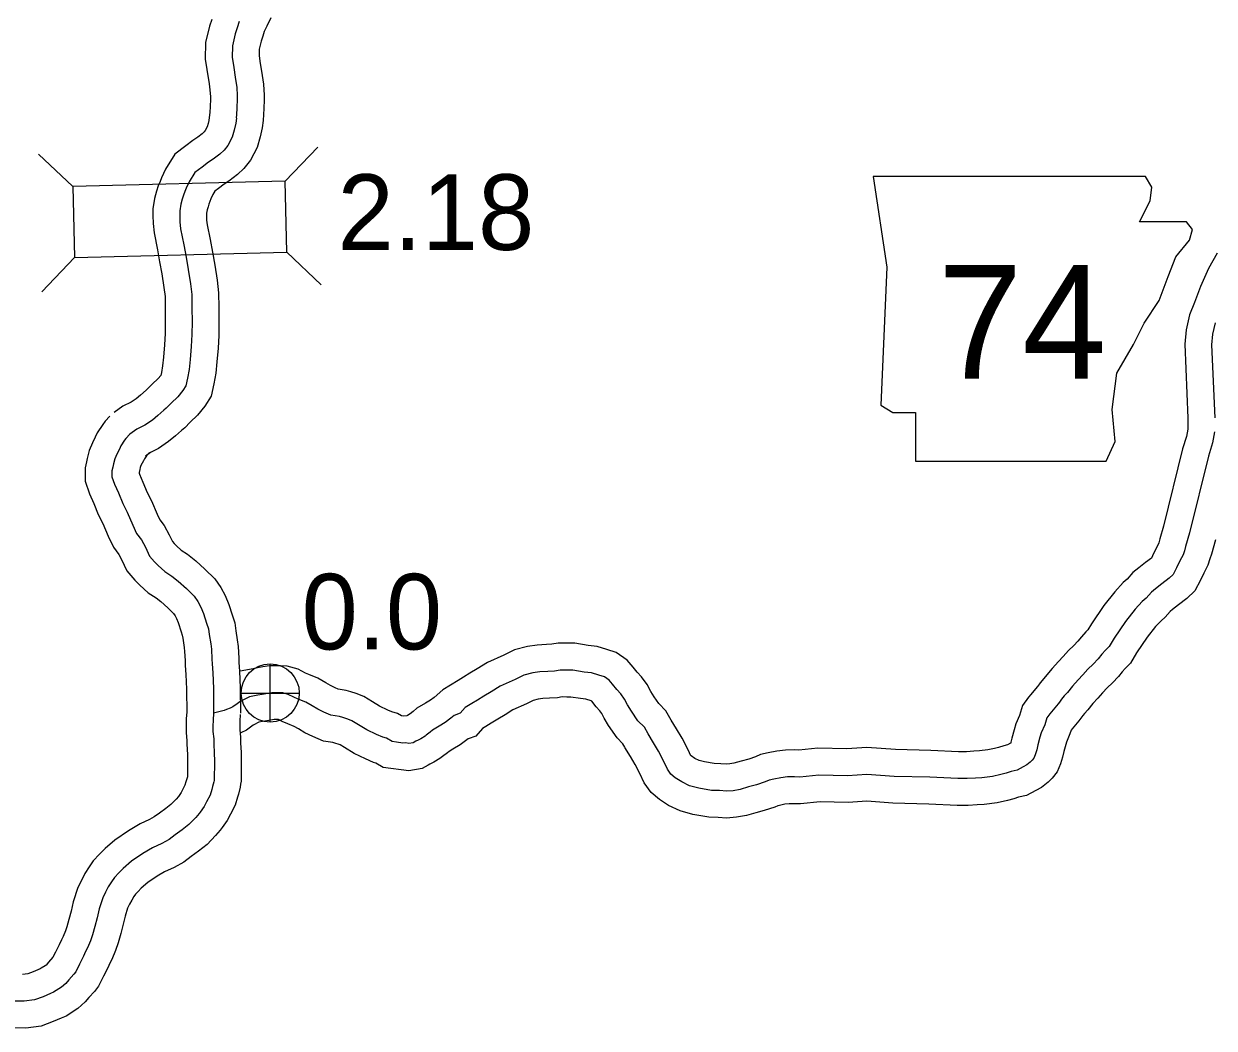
# Model space of a CAD drawing. Extents: x -83719 to 153526, y -11835 to 11446.
# Drawn here: x 14454.2 to 14676, y -2163.1 to -1976 of the extents above; entities that cross this region are included whole.
import ezdxf

# ---------------------------------------------------------------- set-up
doc = ezdxf.new("R2010")
doc.units = 0
for name, color, linetype in [('Level 10', 7, 'Continuous'), ('Level 20', 7, 'Continuous'), ('Level 21', 7, 'Continuous'), ('Level 25', 7, 'Continuous'), ('Level 26', 7, 'Continuous'), ('Level 58', 7, 'Continuous'), ('Level 59', 7, 'Continuous')]:
    doc.layers.add(name, color=color, linetype=linetype)

msp = doc.modelspace()

# ---------------------------------------------------------------- linework, layer by layer
at = {"layer": 'Level 10'}
for points in [[(14489.22, -1975.2), (14488.79, -1976.48), (14488.08, -1979.49), (14488.02, -1982.61), (14488.32, -1984.51), (14488.74, -1987.16), (14488.9, -1988.28), (14488.97, -1989.59), (14488.97, -1990.05), (14488.94, -1991.4), (14488.88, -1992.54), (14488.68, -1993.94), (14488.7, -1994), (14488.58, -1994.58), (14488.38, -1995.22), (14488.02, -1995.91), (14487.83, -1996.14), (14487.47, -1996.48), (14486.64, -1997.14), (14485.71, -1997.72), (14484.41, -1998.76), (14482.34, -2000.27), (14480.59, -2003.1), (14479.87, -2004.68), (14479.59, -2005.39), (14479.26, -2006.21), (14478.94, -2007.21), (14478.57, -2008.54), (14478.26, -2010.47), (14478.26, -2011.73), (14478.3, -2013.18), (14478.47, -2014.95), (14479.1, -2018.11), (14479.52, -2020.37), (14479.93, -2022.59), (14480.3, -2025.1), (14480.52, -2026.8), (14480.54, -2028.98), (14480.57, -2031.51), (14480.53, -2033.71), (14480.43, -2035.78), (14480.23, -2038.07), (14480.08, -2039.7), (14479.85, -2040.98), (14479.72, -2041.49), (14479.24, -2042.07), (14478.15, -2043.1), (14477.33, -2043.95), (14477.02, -2044.21), (14475.94, -2045.16), (14475.13, -2045.84), (14474.23, -2046.46), (14472.69, -2047.21), (14471.04, -2048.39)], [(14500.25, -1974.9), (14499.5, -1976.42), (14499, -1977.45), (14498.73, -1978.3), (14498.42, -1979.23), (14498.06, -1980.76), (14498.04, -1981.92), (14498.2, -1982.96), (14498.63, -1985.66), (14498.86, -1987.28), (14498.97, -1989.32), (14498.97, -1990.19), (14498.93, -1991.78), (14498.82, -1994), (14498.62, -1995.4), (14498.27, -1997.08), (14497.66, -1999.05), (14496.42, -2001.43), (14495.2, -2002.93), (14494.02, -2004.06), (14492.39, -2005.33), (14491.51, -2005.88), (14490.48, -2006.71), (14489.82, -2007.19), (14489.42, -2007.83), (14489.08, -2008.59), (14488.89, -2009.08), (14488.68, -2009.6), (14488.53, -2010.07), (14488.36, -2010.67), (14488.26, -2011.28), (14488.26, -2011.62), (14488.28, -2012.58), (14488.37, -2013.48), (14488.92, -2016.21), (14489.35, -2018.56), (14489.79, -2020.95), (14490.21, -2023.73), (14490.51, -2026.11), (14490.54, -2028.87), (14490.57, -2031.55), (14490.52, -2034.03), (14490.41, -2036.44), (14490.19, -2038.96), (14490, -2041.07), (14489.63, -2043.06), (14489.09, -2045.33), (14487.96, -2047.22), (14486.55, -2048.92), (14485.18, -2050.22), (14484.19, -2051.24), (14483.57, -2051.77), (14482.45, -2052.75), (14481.19, -2053.81), (14479.29, -2055.12), (14477.83, -2055.83), (14476.87, -2056.52)], [(14676.49, -2018.73), (14674.92, -2021.61), (14673.4, -2024.94), (14672.29, -2027.92), (14671.35, -2030.24), (14670.73, -2033.02), (14670.46, -2035.65), (14671.06, -2049.44), (14671.03, -2051.53), (14670.78, -2052.88), (14670.06, -2055.17), (14666.54, -2069.55), (14665.84, -2071.95), (14665.63, -2072.66), (14665.53, -2072.96), (14665.09, -2073.81), (14664.46, -2075.11), (14664.25, -2075.51), (14663.15, -2076.34), (14661.9, -2077.34), (14660.83, -2078.22), (14659.75, -2079.41), (14659.03, -2080.06), (14657.44, -2081.77), (14655.41, -2084.36), (14653.09, -2087.75), (14652.43, -2088.85), (14652.04, -2089.24), (14651.23, -2090.17), (14650.56, -2090.97), (14649.83, -2091.78), (14648.83, -2092.74), (14647.81, -2093.87), (14646.95, -2094.8), (14645.76, -2096.1), (14644.81, -2097.28), (14644.24, -2097.91), (14643.55, -2098.74), (14643.1, -2099.37), (14643, -2099.51), (14641.82, -2100.91), (14641.37, -2101.44), (14640.25, -2102.98), (14639.67, -2104.86), (14639.03, -2106.4), (14638.69, -2107.5), (14638.29, -2109.04), (14638.09, -2109.82), (14638.05, -2109.97), (14637.99, -2110), (14637.45, -2110.28), (14636.75, -2110.45), (14635.8, -2110.77), (14635.02, -2110.97), (14633.81, -2111.25), (14632.24, -2111.43), (14631.21, -2111.49), (14629.82, -2111.58), (14628.33, -2111.57), (14623.19, -2111.33), (14616.6, -2111.18), (14611.27, -2110.78), (14607.51, -2111.04), (14602.15, -2110.93), (14598.59, -2111.28), (14597.82, -2111.25), (14596.12, -2111.29), (14594.49, -2111.47), (14592.87, -2111.79), (14591.44, -2112.11), (14590.51, -2112.54), (14589.27, -2112.94), (14587.82, -2113.32), (14586.49, -2113.73), (14585.72, -2113.86), (14585.12, -2113.91), (14584.05, -2113.83), (14582.81, -2113.79), (14581.02, -2113.49), (14580, -2113.21), (14579.22, -2112.83), (14578.51, -2112.37), (14578.46, -2112.33), (14577.94, -2111.21), (14576.83, -2109.06), (14575.79, -2107.34), (14574.8, -2105.67)], [(14470.27, -2049.07), (14469.4, -2050.02), (14468.92, -2050.64), (14467.89, -2052.21), (14467.53, -2053.02), (14466.99, -2054.02), (14466.39, -2055.49), (14466.02, -2056.94), (14465.91, -2057.56), (14465.64, -2058.72), (14465.64, -2061.18), (14466.44, -2063.57), (14467.24, -2065.32), (14468.1, -2067.41), (14468.92, -2069.07), (14469.95, -2071.42), (14470.92, -2073.5), (14471.91, -2074.84), (14472.4, -2075.75), (14473.41, -2077.87), (14474.89, -2079.64), (14475.84, -2080.56), (14477.41, -2081.97), (14478.88, -2082.94), (14479.76, -2083.62), (14481.05, -2084.81), (14482.11, -2085.86), (14482.41, -2086.28), (14482.68, -2086.77), (14482.97, -2087.52), (14483.53, -2089.23), (14483.74, -2089.84), (14483.81, -2090.44), (14484.08, -2092.16), (14484.17, -2092.91), (14484.26, -2094.58), (14484.29, -2095.51), (14484.42, -2097.21), (14484.54, -2099.9), (14484.56, -2104.41)], [(14477.64, -2055.83), (14477.05, -2056.48), (14476.69, -2057.03), (14476.51, -2057.42), (14476.04, -2058.29), (14475.91, -2058.62), (14475.8, -2059.04), (14475.71, -2059.56), (14475.68, -2059.68), (14475.76, -2059.9), (14476.42, -2061.36), (14477.21, -2063.28), (14477.98, -2064.84), (14479.07, -2067.31), (14479.56, -2068.37), (14480.36, -2069.44), (14481.32, -2071.21), (14481.9, -2072.43), (14482.21, -2072.81), (14482.65, -2073.23), (14483.54, -2074.03), (14484.73, -2074.81), (14486.24, -2076), (14487.94, -2077.56), (14489.8, -2079.39), (14490.9, -2080.98), (14491.75, -2082.5), (14492.39, -2084.16), (14493.01, -2086.06), (14493.53, -2087.59), (14493.72, -2089.06), (14493.98, -2090.76), (14494.14, -2092.01), (14494.25, -2094.15), (14494.28, -2094.95), (14494.4, -2096.6), (14494.54, -2099.66), (14494.56, -2104.37)], [(14676.2, -2072.14), (14675.43, -2074.81), (14675.17, -2075.64), (14674.8, -2076.81), (14674.03, -2078.3), (14673.39, -2079.6), (14672.35, -2081.63), (14670.83, -2083.07), (14669.29, -2084.24), (14668.2, -2085.1), (14667.74, -2085.48), (14666.82, -2086.49), (14666.07, -2087.18), (14665.05, -2088.27), (14663.48, -2090.27), (14661.51, -2093.15), (14660.37, -2095.06), (14659.36, -2096.07), (14658.83, -2096.67), (14658.1, -2097.54), (14657.03, -2098.73), (14656.02, -2099.7), (14655.18, -2100.63), (14654.3, -2101.58), (14653.35, -2102.61), (14652.43, -2103.76), (14651.8, -2104.47), (14651.49, -2104.84), (14651.13, -2105.34), (14650.77, -2105.8), (14649.48, -2107.34), (14649.31, -2107.54), (14649.08, -2108.26), (14648.45, -2109.79), (14648.32, -2110.22), (14647.97, -2111.55), (14647.71, -2112.58), (14647.32, -2113.82), (14646.73, -2115.32), (14645.77, -2116.5), (14645.03, -2117.24), (14643.81, -2118.21), (14642.73, -2118.8), (14641.01, -2119.71), (14639.5, -2120.07), (14638.65, -2120.35), (14637.43, -2120.68), (14635.51, -2121.12), (14633.08, -2121.4), (14631.79, -2121.47), (14630.12, -2121.58), (14628.08, -2121.57), (14622.83, -2121.32), (14616.11, -2121.17), (14611.25, -2120.8), (14607.75, -2121.05), (14602.53, -2120.94), (14598.9, -2121.3), (14597.74, -2121.26), (14596.77, -2121.28), (14596, -2121.36), (14594.96, -2121.57), (14594.65, -2121.64), (14594.13, -2121.88), (14592.1, -2122.54), (14590.55, -2122.95), (14588.82, -2123.47), (14586.99, -2123.79), (14585.12, -2123.94), (14583.53, -2123.82), (14581.84, -2123.77), (14578.84, -2123.26), (14576.46, -2122.6), (14574.32, -2121.57), (14572.64, -2120.48), (14571.05, -2119.2), (14569.76, -2117.34), (14568.96, -2115.61), (14568.09, -2113.94), (14567.2, -2112.46), (14566.2, -2110.78)], [(14574.83, -2105.72), (14573.82, -2103.96), (14572.48, -2102.61), (14571.62, -2101.36), (14571.04, -2100.37), (14570.32, -2099.08), (14569.29, -2097.64), (14568.48, -2096.75), (14567.73, -2095.8), (14566.63, -2094.51), (14564.57, -2093.08), (14562.8, -2092.55), (14561.02, -2092), (14559.33, -2091.78), (14556.89, -2091.39), (14555.37, -2091.39), (14553.74, -2091.38), (14552.57, -2091.57), (14551.57, -2091.62), (14549.83, -2091.73), (14548.07, -2092), (14545.64, -2092.61), (14543.63, -2093.59), (14540.57, -2094.94), (14538.64, -2096.17), (14537.33, -2096.95), (14536.1, -2097.72), (14535.12, -2098.3), (14532.25, -2100.03), (14530.63, -2101.47), (14529.96, -2101.98), (14529.05, -2102.51), (14527.45, -2103.46), (14526.73, -2104.06), (14526.17, -2104.52), (14525.71, -2104.81), (14525.57, -2104.88), (14524.95, -2104.95), (14524.55, -2104.88), (14523.82, -2104.43), (14522.76, -2104.14), (14522.04, -2103.81), (14520.48, -2103.07), (14519.15, -2102.27), (14517.57, -2101.29), (14516.14, -2100.75), (14515.12, -2100.45), (14514.24, -2100.16), (14512.76, -2099.91), (14512.2, -2099.66), (14511.34, -2099.26), (14510.5, -2098.75), (14508.96, -2097.86), (14507.29, -2097.19), (14506.69, -2096.92), (14505.31, -2096.2), (14503.29, -2095.66), (14502.04, -2095.58), (14500, -2095.58), (14498.76, -2095.79), (14497.75, -2095.98), (14496.95, -2096.11), (14494.54, -2096.57)], [(14566.17, -2110.72), (14565.8, -2110.08), (14564.75, -2109.02), (14563.16, -2106.71), (14562.34, -2105.3), (14561.86, -2104.44), (14561.5, -2103.94), (14560.85, -2103.22), (14560.01, -2102.16), (14560.01, -2102.16), (14559.89, -2102.12), (14558.88, -2101.8), (14557.91, -2101.68), (14556.09, -2101.39), (14555.34, -2101.39), (14554.51, -2101.38), (14553.62, -2101.53), (14552.15, -2101.6), (14550.9, -2101.68), (14550.05, -2101.81), (14549.09, -2102.05), (14547.83, -2102.67), (14545.3, -2103.78), (14543.89, -2104.68), (14542.53, -2105.49), (14541.3, -2106.26), (14540.27, -2106.87), (14539.68, -2107.23), (14538.41, -2108.68), (14537.01, -2109.19), (14535.5, -2110.32), (14534.13, -2111.12), (14533.27, -2111.63), (14533.12, -2111.76), (14532.23, -2112.49), (14531.73, -2112.84), (14530.6, -2113.54), (14529.85, -2113.92), (14529.53, -2114.07), (14528.42, -2114.69), (14525.93, -2115.12), (14521.13, -2114.52), (14519.78, -2113.69), (14519.37, -2113.57), (14517.84, -2112.89), (14515.74, -2111.89), (14513.95, -2110.81), (14513.13, -2110.3), (14512.97, -2110.24), (14512.13, -2110), (14511.8, -2109.89), (14510.06, -2109.6), (14509.04, -2109.2), (14508.06, -2108.77), (14506.59, -2108.09), (14505.37, -2107.33), (14504.58, -2106.88), (14503.4, -2106.4), (14502.34, -2105.93), (14501.67, -2105.58), (14500.84, -2105.58), (14500.55, -2105.63), (14499.5, -2105.83), (14498.69, -2105.96), (14497.97, -2106.1), (14497.07, -2106.55), (14496.93, -2106.65), (14495.73, -2107.55), (14494.66, -2108.04)], [(14484.56, -2104.12), (14484.49, -2105.48), (14484.45, -2106.74), (14484.45, -2108.09), (14484.61, -2109.46), (14484.61, -2110.16), (14484.7, -2112.09), (14484.73, -2113.26), (14484.73, -2114.67), (14484.69, -2115.31), (14484.69, -2116.27), (14484.59, -2116.65), (14484.43, -2117.16), (14484.24, -2117.82), (14483.86, -2118.56), (14483.54, -2119.15), (14483.01, -2119.92), (14482.58, -2120.39), (14481.6, -2121.42), (14480.67, -2122.15), (14479.47, -2123.04), (14478.53, -2123.73), (14477.66, -2124.23), (14475.89, -2125.03), (14473.69, -2126.29), (14471.19, -2128.03), (14469.36, -2129.62), (14468.29, -2130.64), (14467.16, -2131.91), (14466.38, -2133.03), (14465.61, -2134.27), (14465, -2135.45), (14464.28, -2136.88), (14463.42, -2139.53), (14463.02, -2141.29), (14462.61, -2142.85), (14462.26, -2144.17), (14461.98, -2144.95), (14461.54, -2146), (14461.23, -2146.58), (14460.81, -2147.53), (14460.11, -2148.92), (14459.65, -2149.86), (14458.82, -2150.75), (14458.37, -2151.3), (14458.2, -2151.45), (14457.48, -2151.91), (14457.29, -2151.99), (14455.96, -2152.56), (14454.99, -2152.92), (14453.99, -2153.05)], [(14494.55, -2104.66), (14494.48, -2105.91), (14494.45, -2106.92), (14494.45, -2107.51), (14494.61, -2108.88), (14494.61, -2109.92), (14494.7, -2111.73), (14494.73, -2113.16), (14494.73, -2114.96), (14494.69, -2115.6), (14494.69, -2117.06), (14494.61, -2117.6), (14494.54, -2118.16), (14494.18, -2119.46), (14494.01, -2120.02), (14493.59, -2121.5), (14492.7, -2123.23), (14492.08, -2124.38), (14491.17, -2125.7), (14490.8, -2126.21), (14489.9, -2127.2), (14488.35, -2128.84), (14486.73, -2130.11), (14485.41, -2131.08), (14484.01, -2132.12), (14482.21, -2133.15), (14480.44, -2133.95), (14479.04, -2134.75), (14477.34, -2135.93), (14476.1, -2137.01), (14475.5, -2137.59), (14475.03, -2138.12), (14474.74, -2138.53), (14474.31, -2139.23), (14473.91, -2139.99), (14473.56, -2140.69), (14473.08, -2142.18), (14472.73, -2143.69), (14472.27, -2145.41), (14471.81, -2147.16), (14471.29, -2148.59), (14470.59, -2150.27), (14470.23, -2150.96), (14469.85, -2151.81), (14469.07, -2153.36), (14468.16, -2155.23), (14467.37, -2156.25), (14466.36, -2157.33), (14465.66, -2158.18), (14464.3, -2159.43), (14462.09, -2160.83), (14461.15, -2161.22), (14459.67, -2161.84), (14457.44, -2162.68), (14454.58, -2163.07), (14452.54, -2163.03)]]:
    msp.add_lwpolyline(points, dxfattribs=at)
at = {"layer": 'Level 20'}
for p, q in [((14502.91, -2005.34), (14508.97, -1998.97)), ((14463.32, -2006.33), (14456.94, -2000.26)), ((14463.65, -2019.52), (14457.58, -2025.9)), ((14503.24, -2018.54), (14509.61, -2024.61))]:
    msp.add_line(p, q, dxfattribs=at)
msp.add_lwpolyline([(14502.91, -2005.34), (14463.32, -2006.33), (14463.65, -2019.52), (14503.24, -2018.54)], close=True, dxfattribs=at)
at = {"layer": 'Level 21'}
msp.add_lwpolyline([(14612.43, -2004.44), (14614.97, -2021.36), (14613.84, -2047.02), (14616.09, -2048.43), (14620.32, -2048.43), (14620.32, -2057.45), (14655.85, -2057.45), (14657.54, -2053.78), (14656.98, -2047.86), (14657.82, -2041.09), (14660.93, -2035.74), (14662.9, -2031.79), (14665.72, -2027.56), (14667.41, -2023.05), (14668.82, -2019.38), (14671.36, -2016.28), (14671.92, -2014.31), (14670.79, -2012.9), (14662.05, -2012.9), (14664.03, -2008.95), (14664.31, -2006.41), (14663.14, -2004.46)], close=True, dxfattribs=at)
at = {"layer": 'Level 26'}
for p, q in [((14500.11, -2106.07), (14500.11, -2095.23)), ((14494.69, -2100.65), (14505.53, -2100.65))]:
    msp.add_line(p, q, dxfattribs=at)
msp.add_circle((14500.11, -2100.65), 5.42, dxfattribs=at)
at = {"layer": 'Level 59'}
for points in [[(14494.35, -1975.58), (14493.98, -1976.75), (14493.61, -1977.85), (14493.07, -1980.13), (14493.03, -1982.26), (14493.26, -1983.73), (14493.68, -1986.41), (14493.88, -1987.78), (14493.97, -1989.45), (14493.97, -1990.12), (14493.93, -1991.59), (14493.86, -1993.03), (14493.8, -1993.49), (14493.83, -1993.59), (14493.69, -1994.53), (14493.42, -1995.83), (14493.02, -1997.13), (14492.22, -1998.67), (14491.52, -1999.54), (14490.75, -2000.27), (14489.51, -2001.23), (14488.61, -2001.8), (14487.45, -2002.73), (14486.08, -2003.73), (14485.01, -2005.47), (14484.47, -2006.63), (14484.24, -2007.23), (14483.97, -2007.9), (14483.73, -2008.64), (14483.46, -2009.61), (14483.26, -2010.87), (14483.26, -2011.68), (14483.29, -2012.88), (14483.42, -2014.22), (14484.01, -2017.16), (14484.44, -2019.47), (14484.86, -2021.77), (14485.25, -2024.41), (14485.51, -2026.45), (14485.54, -2028.93), (14485.57, -2031.53), (14485.53, -2033.87), (14485.42, -2036.11), (14485.21, -2038.52), (14485.04, -2040.39), (14484.74, -2042.02), (14484.4, -2043.43), (14483.87, -2044.33), (14482.9, -2045.49), (14481.66, -2046.66), (14480.76, -2047.59), (14480.29, -2047.99), (14479.19, -2048.96), (14478.16, -2049.82), (14476.76, -2050.79), (14475.26, -2051.52), (14473.96, -2052.45)], [(14676.14, -2031.73), (14675.67, -2033.83), (14675.47, -2035.8), (14676.06, -2049.37)], [(14473.96, -2052.45), (14473.22, -2053.25), (14472.99, -2053.55), (14472.29, -2054.62), (14472.02, -2055.22), (14471.52, -2056.15), (14471.15, -2057.06), (14470.91, -2057.99), (14470.81, -2058.56), (14470.64, -2059.29), (14470.64, -2060.36), (14471.1, -2061.73), (14471.83, -2063.34), (14472.66, -2065.35), (14473.45, -2066.95), (14474.51, -2069.36), (14475.24, -2070.93), (14476.13, -2072.14), (14476.86, -2073.48), (14477.65, -2075.15), (14478.55, -2076.22), (14479.25, -2076.89), (14480.48, -2078), (14481.81, -2078.87), (14483, -2079.81), (14484.5, -2081.19), (14485.96, -2082.63), (14486.65, -2083.63), (14487.22, -2084.64), (14487.68, -2085.84), (14488.27, -2087.65), (14488.64, -2088.72), (14488.77, -2089.75), (14489.03, -2091.46), (14489.16, -2092.46), (14489.25, -2094.36), (14489.28, -2095.23), (14489.41, -2096.91), (14489.54, -2099.78), (14489.56, -2104.39)], [(14676.02, -2052.01), (14675.65, -2054.08), (14674.88, -2056.52), (14671.37, -2070.84), (14670.63, -2073.38), (14670.4, -2074.15), (14670.16, -2074.88), (14669.56, -2076.05), (14668.93, -2077.35), (14668.29, -2078.59), (14667.59, -2079.25), (14666.22, -2080.29), (14665.05, -2081.22), (14664.29, -2081.85), (14663.28, -2082.95), (14662.55, -2083.62), (14661.25, -2085.02), (14659.44, -2087.32), (14657.3, -2090.45), (14656.4, -2091.95), (14655.7, -2092.65), (14655.03, -2093.42), (14654.33, -2094.25), (14653.43, -2095.25), (14652.43, -2096.22), (14651.49, -2097.25), (14650.62, -2098.19), (14649.56, -2099.35), (14648.62, -2100.52), (14648.02, -2101.19), (14647.52, -2101.79), (14647.12, -2102.36), (14646.88, -2102.66), (14645.65, -2104.12), (14645.31, -2104.52), (14644.78, -2105.26), (14644.38, -2106.56), (14643.74, -2108.09), (14643.5, -2108.86), (14643.13, -2110.3), (14642.9, -2111.2), (14642.6, -2112.17), (14642.36, -2112.77), (14642.06, -2113.13), (14641.69, -2113.5), (14641.03, -2114.03), (14640.36, -2114.4), (14639.23, -2115), (14638.13, -2115.26), (14637.23, -2115.56), (14636.23, -2115.83), (14634.66, -2116.19), (14632.66, -2116.42), (14631.5, -2116.48), (14629.97, -2116.58), (14628.2, -2116.57), (14623.01, -2116.32), (14616.35, -2116.17), (14611.26, -2115.79), (14607.63, -2116.05), (14602.34, -2115.93), (14598.74, -2116.29), (14597.78, -2116.25), (14596.45, -2116.28), (14595.25, -2116.41), (14593.92, -2116.68), (14593.05, -2116.87), (14592.32, -2117.21), (14590.68, -2117.74), (14589.18, -2118.13), (14587.65, -2118.6), (14586.35, -2118.83), (14585.12, -2118.92), (14583.79, -2118.82), (14582.33, -2118.78), (14579.93, -2118.38), (14578.23, -2117.9), (14576.77, -2117.2), (14575.57, -2116.43), (14574.74, -2115.75), (14574.11, -2114.85), (14573.45, -2113.41), (14572.46, -2111.5), (14571.5, -2109.9), (14570.5, -2108.22)], [(14570.5, -2108.22), (14569.81, -2107.02), (14568.61, -2105.81), (14567.39, -2104.04), (14566.69, -2102.83), (14566.09, -2101.76), (14565.4, -2100.79), (14564.67, -2099.99), (14563.87, -2098.98), (14563.24, -2098.25), (14562.38, -2097.64), (14561.35, -2097.34), (14559.95, -2096.9), (14558.62, -2096.73), (14556.49, -2096.39), (14555.36, -2096.39), (14554.13, -2096.38), (14553.09, -2096.55), (14551.86, -2096.61), (14550.36, -2096.71), (14549.06, -2096.9), (14547.37, -2097.33), (14545.73, -2098.13), (14542.93, -2099.36), (14541.27, -2100.42), (14539.93, -2101.22), (14538.7, -2101.99), (14537.7, -2102.59), (14536.43, -2103.35), (14535.49, -2104.42), (14534.4, -2104.82), (14533.79, -2105.35), (14532.73, -2106.15), (14531.59, -2106.81), (14530.36, -2107.54), (14529.93, -2107.91), (14529.19, -2108.51), (14528.96, -2108.68), (14528.16, -2109.18), (14527.69, -2109.41), (14527.26, -2109.61), (14526.72, -2109.91), (14525.96, -2110.04), (14525.36, -2109.94), (14524.79, -2110), (14523.66, -2109.8), (14522.83, -2109.7), (14521.8, -2109.06), (14521.07, -2108.86), (14519.94, -2108.35), (14518.11, -2107.48), (14516.55, -2106.54), (14515.35, -2105.8), (14514.55, -2105.5), (14513.62, -2105.23), (14513.02, -2105.02), (14511.39, -2104.75), (14510.96, -2104.58), (14510.13, -2104.21), (14508.97, -2103.68), (14507.94, -2103.04), (14506.77, -2102.37), (14505.34, -2101.79), (14504.51, -2101.42), (14503.48, -2100.89), (14502.48, -2100.62), (14501.88, -2100.58), (14500.42, -2100.58), (14499.65, -2100.71), (14498.62, -2100.91), (14497.82, -2101.04), (14496.26, -2101.33), (14495.66, -2101.67), (14494.46, -2102.27), (14493.96, -2102.63), (14493.16, -2103.23), (14492.66, -2103.46), (14491.96, -2103.73), (14491.56, -2103.9), (14491.02, -2104.03), (14489.56, -2104.39)], [(14489.56, -2104.39), (14489.49, -2105.69), (14489.45, -2106.83), (14489.45, -2107.8), (14489.61, -2109.17), (14489.61, -2110.04), (14489.7, -2111.91), (14489.73, -2113.21), (14489.73, -2114.82), (14489.69, -2115.45), (14489.69, -2116.69), (14489.65, -2116.92), (14489.62, -2117.19), (14489.39, -2118.06), (14489.22, -2118.59), (14488.91, -2119.66), (14488.28, -2120.89), (14487.81, -2121.76), (14487.07, -2122.83), (14486.91, -2123.06), (14486.24, -2123.8), (14484.97, -2125.13), (14483.7, -2126.13), (14482.44, -2127.06), (14481.27, -2127.93), (14479.93, -2128.69), (14478.17, -2129.49), (14476.37, -2130.52), (14474.27, -2131.98), (14472.73, -2133.32), (14471.9, -2134.12), (14471.1, -2135.02), (14470.56, -2135.78), (14469.96, -2136.75), (14469.46, -2137.72), (14468.92, -2138.79), (14468.25, -2140.86), (14467.88, -2142.49), (14467.44, -2144.13), (14467.04, -2145.66), (14466.63, -2146.77), (14466.07, -2148.13), (14465.73, -2148.77), (14465.33, -2149.67), (14464.59, -2151.14), (14463.89, -2152.57), (14463.55, -2153.01), (14462.59, -2154.04), (14462.02, -2154.74), (14461.25, -2155.44), (14459.78, -2156.37), (14459.22, -2156.6), (14457.82, -2157.2), (14456.22, -2157.8), (14454.29, -2158.06), (14452.16, -2158.02)]]:
    msp.add_lwpolyline(points, dxfattribs=at)

# ---------------------------------------------------------------- texts
at = {"layer": 'Level 21'}
msp.add_text('74', height=21.12, dxfattribs=at).set_placement((14624.5, -2042.07))
at = {"layer": 'Level 25'}
msp.add_text('0.0', height=14.08, dxfattribs=at).set_placement((14505.96, -2092.53))
at = {"layer": 'Level 58'}
msp.add_text('2.18', height=14.08, dxfattribs=at).set_placement((14512.66, -2018.12))

doc.saveas('drawing.dxf')
